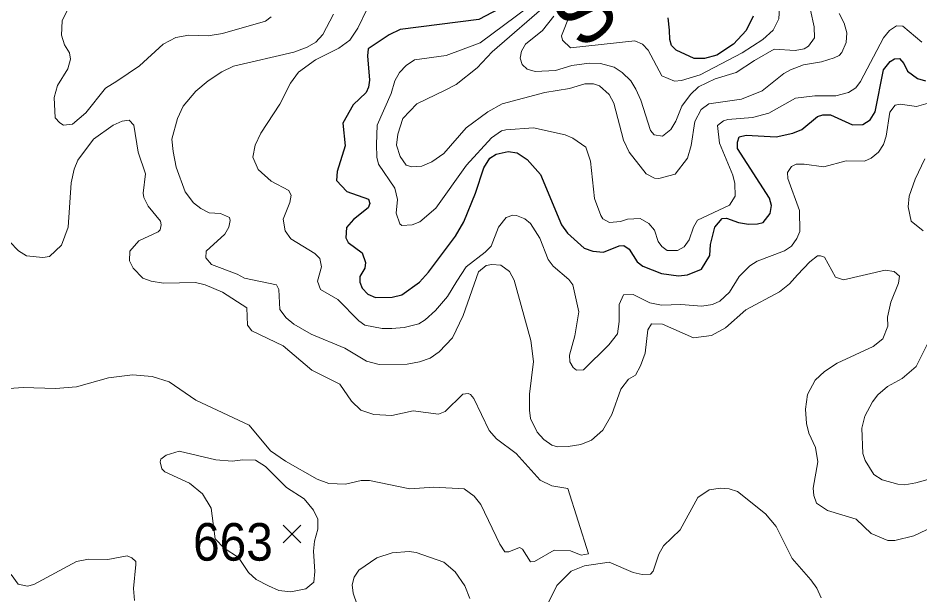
# Model space of a CAD drawing. Extents: x 294.2 to 320.3, y 7482.7 to 7510.7.
# Drawn here: x 305.694 to 307.613, y 7484.649 to 7485.877 of the extents above; entities that cross this region are included whole.
import ezdxf
from ezdxf.enums import TextEntityAlignment as Align

# ---------------------------------------------------------------- set-up
doc = ezdxf.new("R2010")
doc.units = 0
doc.header["$LTSCALE"] = 0.032
for name, color, linetype, lineweight in [('1', 7, 'Continuous', 25), ('2', 7, 'Continuous', 13), ('21', 7, 'Continuous', 25)]:
    doc.layers.add(name, color=color, linetype=linetype, lineweight=lineweight)
doc.layers.add('61', color=7, linetype='Continuous')

msp = doc.modelspace()

# ---------------------------------------------------------------- linework, layer by layer
at = {"layer": '1'}
for points in [[(306.7455, 7485.911), (306.6745, 7485.8739), (306.5069, 7485.8524), (306.4836, 7485.8411), (306.4387, 7485.811), (306.437, 7485.7959), (306.4415, 7485.7443), (306.4398, 7485.7293), (306.4343, 7485.718), (306.4071, 7485.6916), (306.3847, 7485.653), (306.3898, 7485.6044), (306.3726, 7485.5502), (306.3713, 7485.531), (306.3937, 7485.5074), (306.4394, 7485.4913), (306.4422, 7485.4822), (306.4389, 7485.4725), (306.4073, 7485.4477), (306.3923, 7485.4311), (306.3912, 7485.409), (306.3962, 7485.3988), (306.4261, 7485.3767), (306.4328, 7485.3563), (306.4317, 7485.3445), (306.4213, 7485.3263), (306.4207, 7485.3145), (306.4257, 7485.3015), (306.4379, 7485.2886), (306.454, 7485.2822), (306.4896, 7485.2827), (306.5101, 7485.2876), (306.5479, 7485.3146), (306.5673, 7485.3356), (306.6245, 7485.4124), (306.6422, 7485.4426), (306.6672, 7485.5039), (306.685, 7485.5577), (306.6977, 7485.5781), (306.711, 7485.5872), (306.7365, 7485.5926), (306.7554, 7485.5899), (306.777, 7485.5759), (306.8053, 7485.5436), (306.8503, 7485.4366), (306.8631, 7485.4189), (306.8986, 7485.3871), (306.9164, 7485.3807), (306.9397, 7485.378)], [(307.2578, 7485.8806), (307.2428, 7485.8499), (307.2162, 7485.8208), (307.1804, 7485.7977), (307.1543, 7485.7908), (307.1321, 7485.7908), (307.0941, 7485.8085), (307.0841, 7485.8182), (307.0803, 7485.8311), (307.0797, 7485.851), (307.0769, 7485.8773)], [(307.0626, 7485.3331), (307.0992, 7485.3277), (307.1181, 7485.3304), (307.148, 7485.3422), (307.1658, 7485.3713), (307.1669, 7485.3944), (307.1764, 7485.4314), (307.1919, 7485.4499), (307.2013, 7485.4509), (307.2266, 7485.4417), (307.2477, 7485.4379), (307.2672, 7485.439), (307.2794, 7485.4416), (307.2938, 7485.461), (307.2971, 7485.4777), (307.2927, 7485.4933), (307.2243, 7485.5987), (307.2243, 7485.6127), (307.2281, 7485.6239), (307.2426, 7485.6277), (307.3068, 7485.6239), (307.3424, 7485.6314), (307.361, 7485.6395), (307.3948, 7485.667), (307.4063, 7485.6708), (307.4223, 7485.6708), (307.4694, 7485.6493), (307.4912, 7485.65), (307.5067, 7485.6597), (307.5173, 7485.6769), (307.5352, 7485.7666), (307.5493, 7485.7845), (307.5587, 7485.7898), (307.5692, 7485.7904), (307.5781, 7485.7801), (307.5863, 7485.7634), (307.6074, 7485.7481), (307.6241, 7485.7427)], [(306.9397, 7485.378), (306.9724, 7485.392), (306.9824, 7485.3925), (306.9941, 7485.385), (307.0107, 7485.3581), (307.0229, 7485.3484), (307.0626, 7485.3331)]]:
    msp.add_lwpolyline(points, dxfattribs=at)
at = {"layer": '2'}
for points in [[(306.6022, 7485.7232), (306.6261, 7485.7355), (306.6705, 7485.771), (306.7027, 7485.8049), (306.824, 7485.9096)], [(306.2324, 7485.879), (306.2203, 7485.8701), (306.1287, 7485.8438), (306.0981, 7485.8387), (306.0572, 7485.84), (306.0298, 7485.8356), (306.0023, 7485.8209), (305.9525, 7485.7749), (305.904, 7485.7423), (305.8803, 7485.7276), (305.8382, 7485.6747), (305.8095, 7485.651), (305.7903, 7485.6484), (305.7826, 7485.6536), (305.7731, 7485.6644), (305.7705, 7485.7072), (305.7776, 7485.7334), (305.7999, 7485.7685), (305.8056, 7485.789), (305.8031, 7485.8023), (305.7928, 7485.8196), (305.7865, 7485.84), (305.7877, 7485.8707), (305.8025, 7485.9013)], [(306.4371, 7485.8975), (306.4167, 7485.8554), (306.4001, 7485.8298), (306.3764, 7485.8126), (306.3267, 7485.7877), (306.2902, 7485.7615), (306.2737, 7485.7379), (306.2507, 7485.6932)], [(306.7793, 7485.9), (306.6771, 7485.8241), (306.605, 7485.7966), (306.5374, 7485.7876), (306.5194, 7485.7755), (306.5054, 7485.7609), (306.4952, 7485.743), (306.4875, 7485.7162), (306.4581, 7485.6485), (306.4563, 7485.6076), (306.4569, 7485.5808), (306.4607, 7485.5655), (306.4958, 7485.5144), (306.5009, 7485.4902), (306.4984, 7485.4614), (306.506, 7485.439), (306.5105, 7485.4352), (306.5322, 7485.4365), (306.5488, 7485.4429), (306.5827, 7485.4723), (306.6478, 7485.5635), (306.7014, 7485.6216), (306.7225, 7485.6364), (306.7315, 7485.6389), (306.7902, 7485.6433), (306.8579, 7485.628), (306.8744, 7485.621), (306.9019, 7485.6018), (306.9115, 7485.5719), (306.9204, 7485.4927), (306.9338, 7485.4563), (306.9383, 7485.4493), (306.9523, 7485.4416), (306.9754, 7485.4435), (306.9907, 7485.4486), (307.0175, 7485.4499), (307.036, 7485.4397), (307.0481, 7485.425), (307.0558, 7485.4008), (307.0634, 7485.3905), (307.075, 7485.3822), (307.0967, 7485.3822), (307.1113, 7485.3899), (307.1216, 7485.4046), (307.1305, 7485.4314), (307.1394, 7485.4467), (307.2071, 7485.4786), (307.2192, 7485.4978), (307.2186, 7485.5246), (307.2148, 7485.5425), (307.186, 7485.6102), (307.1822, 7485.6478), (307.195, 7485.6581), (307.2039, 7485.6606), (307.2563, 7485.665), (307.2908, 7485.674), (307.3475, 7485.7059), (307.3891, 7485.711), (307.4338, 7485.711), (307.4606, 7485.7181), (307.4759, 7485.7283)], [(306.868, 7485.8835), (306.8502, 7485.8388), (306.8521, 7485.8298), (306.8693, 7485.8132), (307.006, 7485.8285), (307.0226, 7485.8209), (307.0341, 7485.8081), (307.0634, 7485.7538), (307.0907, 7485.7425), (307.1051, 7485.7436), (307.1451, 7485.7559), (307.2346, 7485.8023), (307.278, 7485.8311), (307.3003, 7485.8509), (307.3124, 7485.8751), (307.3137, 7485.8988)], [(307.3795, 7485.8937), (307.3878, 7485.8579), (307.3884, 7485.8343), (307.3757, 7485.817), (307.3661, 7485.8113), (307.3469, 7485.8075), (307.3022, 7485.8106)], [(306.0214, 7485.6191), (306.0329, 7485.6625), (306.0451, 7485.6894), (306.0719, 7485.7212), (306.0981, 7485.743), (306.1274, 7485.7621), (306.1523, 7485.7743), (306.2807, 7485.8042), (306.3088, 7485.8145), (306.3273, 7485.8253), (306.342, 7485.8419), (306.3649, 7485.8847)], [(307.4408, 7485.886), (307.4516, 7485.8656), (307.4567, 7485.8451), (307.4554, 7485.8247), (307.4465, 7485.8036), (307.4408, 7485.7966), (307.4299, 7485.7921), (307.4029, 7485.7832), (307.3648, 7485.7768), (307.3373, 7485.7666), (307.3233, 7485.7589), (307.2767, 7485.7219), (307.2333, 7485.704), (307.1637, 7485.6938), (307.1471, 7485.6817), (307.1336, 7485.6562), (307.126, 7485.6051), (307.1183, 7485.5783), (307.0915, 7485.5444), (307.0571, 7485.5348), (307.0481, 7485.5355), (307.0302, 7485.5451), (306.9939, 7485.591), (306.9817, 7485.6166), (306.9613, 7485.6957), (306.9511, 7485.7136), (306.9306, 7485.7327), (306.9179, 7485.7366), (306.9, 7485.7366), (306.8668, 7485.727), (306.8145, 7485.7181), (306.7238, 7485.6944), (306.6931, 7485.6772), (306.6471, 7485.6427), (306.5999, 7485.5884)], [(306.8719, 7485.7755), (306.8374, 7485.7653), (306.794, 7485.7628), (306.7767, 7485.7679), (306.7666, 7485.7781), (306.7621, 7485.7915), (306.7646, 7485.8062), (306.7736, 7485.8209), (306.8093, 7485.8502), (306.8336, 7485.8809)], [(307.4759, 7485.7283), (307.4861, 7485.7417), (307.5353, 7485.8349), (307.5481, 7485.8503), (307.5627, 7485.8598), (307.5761, 7485.8591), (307.6164, 7485.8253)], [(307.3022, 7485.8106), (307.2607, 7485.7864), (307.2218, 7485.7608), (307.1771, 7485.7475), (307.1413, 7485.7302), (307.1248, 7485.7142), (307.1062, 7485.6894)], [(307.1062, 7485.6894), (307.0935, 7485.6574), (307.0826, 7485.6396), (307.0647, 7485.6255), (307.0475, 7485.628), (307.0392, 7485.6376), (307.0187, 7485.7021), (307.0085, 7485.7251), (306.9977, 7485.743), (306.9791, 7485.7608), (306.9619, 7485.7723), (306.9332, 7485.78), (306.9089, 7485.7807), (306.8719, 7485.7755)], [(306.499, 7485.6064), (306.5016, 7485.6293), (306.5124, 7485.6625), (306.5425, 7485.6938), (306.6022, 7485.7232)], [(306.2698, 7485.5093), (306.2711, 7485.5061), (306.2749, 7485.4997), (306.2724, 7485.4838), (306.2577, 7485.4486), (306.2622, 7485.4238), (306.2743, 7485.4065), (306.3254, 7485.3752), (306.3362, 7485.365), (306.3394, 7485.3471), (306.3311, 7485.3165), (306.3375, 7485.2986), (306.3739, 7485.2775), (306.4186, 7485.2322), (306.4314, 7485.2232), (306.4684, 7485.2162), (306.4888, 7485.2156), (306.5156, 7485.2181), (306.5463, 7485.2258), (306.5603, 7485.2341), (306.582, 7485.2539), (306.6075, 7485.2839), (306.6274, 7485.3165), (306.6474, 7485.3469), (306.688, 7485.3784), (306.7001, 7485.3912), (306.7161, 7485.4314), (306.7321, 7485.4518), (306.7468, 7485.4569), (306.7544, 7485.4563), (306.7723, 7485.4492), (306.7844, 7485.4391), (306.8042, 7485.4078), (306.8215, 7485.3625), (306.8323, 7485.3484), (306.8655, 7485.3203), (306.8744, 7485.3088), (306.8866, 7485.2514), (306.8783, 7485.2003), (306.8674, 7485.1594), (306.868, 7485.1447), (306.8751, 7485.1326), (306.8821, 7485.1269), (306.8968, 7485.1281), (306.9504, 7485.1811), (306.9689, 7485.2047), (306.9728, 7485.2309), (306.9728, 7485.2667), (306.9817, 7485.2877), (307.0026, 7485.2882), (307.0376, 7485.2703), (307.0629, 7485.2653), (307.1037, 7485.267), (307.1485, 7485.2634), (307.1714, 7485.2673), (307.1869, 7485.274), (307.2077, 7485.2935), (307.2281, 7485.3267), (307.2505, 7485.3496), (307.2665, 7485.3593), (307.3246, 7485.381), (307.3393, 7485.3912), (307.3507, 7485.4072), (307.3571, 7485.4225), (307.3565, 7485.4672), (307.3316, 7485.5348), (307.331, 7485.5482), (307.3393, 7485.5604), (307.3495, 7485.5654), (307.3661, 7485.5654), (307.4082, 7485.5597), (307.4555, 7485.5731), (307.4944, 7485.5718), (307.5091, 7485.5782), (307.5244, 7485.591), (307.5353, 7485.6076), (307.5404, 7485.6255), (307.5487, 7485.6766), (307.5601, 7485.6913), (307.5704, 7485.6931), (307.6049, 7485.6887), (307.64, 7485.6982)], [(306.2507, 7485.6932), (306.2104, 7485.6319), (306.1983, 7485.6064), (306.1932, 7485.5808), (306.2047, 7485.554), (306.2322, 7485.5297), (306.2698, 7485.5093)], [(306.7295, 7484.7405), (306.7378, 7484.7405), (306.7608, 7484.7495), (306.7668, 7484.7459), (306.7838, 7484.7195), (306.7927, 7484.7201), (306.8342, 7484.7438), (306.8691, 7484.7423), (306.8918, 7484.7337), (306.9073, 7484.736), (306.8636, 7484.8753), (306.8298, 7484.881), (306.8048, 7484.8932), (306.7538, 7484.95), (306.7116, 7484.9813), (306.6963, 7484.9985), (306.6637, 7485.0668), (306.6561, 7485.0751), (306.6516, 7485.0777), (306.6401, 7485.0764), (306.6024, 7485.0394), (306.5884, 7485.0336), (306.5348, 7485.0406), (306.4888, 7485.0304), (306.4505, 7485.033), (306.423, 7485.0419), (306.4032, 7485.0611), (306.3784, 7485.0975), (306.319, 7485.1275), (306.2577, 7485.1792), (306.1913, 7485.2111), (306.1817, 7485.2233), (306.1804, 7485.2596), (306.1287, 7485.2935), (306.0917, 7485.3088), (306.0713, 7485.3139), (306.0036, 7485.3126), (305.9768, 7485.3164), (305.9595, 7485.3228), (305.9391, 7485.3446), (305.9308, 7485.3599), (305.9314, 7485.3803), (305.9512, 7485.4027), (305.9921, 7485.4218), (305.9966, 7485.4257), (305.9984, 7485.4365), (305.9972, 7485.4441), (305.971, 7485.4761), (305.9614, 7485.4946), (305.9601, 7485.5042), (305.9652, 7485.5451), (305.9493, 7485.591), (305.9404, 7485.6484), (305.9301, 7485.6593), (305.9155, 7485.6574), (305.8963, 7485.6484), (305.8541, 7485.6191), (305.8209, 7485.5744), (305.8133, 7485.5553), (305.8069, 7485.5259), (305.8005, 7485.4314), (305.7865, 7485.3931), (305.7609, 7485.3688), (305.7469, 7485.3669), (305.7118, 7485.3707), (305.6952, 7485.3809), (305.676, 7485.4008)], [(306.1006, 7485.462), (306.0828, 7485.4716), (306.0674, 7485.4831), (306.0495, 7485.5068), (306.0304, 7485.5591), (306.024, 7485.5923), (306.0214, 7485.6191)], [(306.5999, 7485.5884), (306.5744, 7485.5706), (306.5527, 7485.5616), (306.5316, 7485.5597), (306.5195, 7485.5636), (306.5067, 7485.5821), (306.499, 7485.6064)], [(307.6227, 7485.577), (307.6023, 7485.5336), (307.5895, 7485.4978), (307.5876, 7485.4748), (307.594, 7485.4442), (307.6196, 7485.4237)], [(307.6802, 7484.8127), (307.5998, 7484.7744), (307.5589, 7484.7648), (307.5442, 7484.7648), (307.5091, 7484.7795), (307.4772, 7484.8102), (307.4159, 7484.8286), (307.3922, 7484.844), (307.3865, 7484.8606), (307.3852, 7484.8759), (307.3954, 7484.9321), (307.3903, 7484.9628), (307.3763, 7484.9934), (307.3712, 7485.0138), (307.3693, 7485.0445), (307.3737, 7485.0751), (307.3897, 7485.1058), (307.4095, 7485.1243), (307.4363, 7485.1422), (307.5129, 7485.1779), (307.5334, 7485.1939), (307.5442, 7485.2207), (307.5435, 7485.2398), (307.5506, 7485.2718), (307.5672, 7485.3127), (307.5691, 7485.3273), (307.5576, 7485.3375), (307.5385, 7485.3401), (307.4497, 7485.3197), (307.4331, 7485.3254), (307.4095, 7485.3675), (307.4012, 7485.3707), (307.3948, 7485.3707), (307.3782, 7485.358), (307.3521, 7485.3299), (307.3348, 7485.3107), (307.3137, 7485.2941), (307.2422, 7485.2558), (307.1988, 7485.2175), (307.1694, 7485.2009), (307.1307, 7485.196), (307.0647, 7485.2249), (307.0417, 7485.2261), (307.0337, 7485.2132), (307.0277, 7485.1633), (307.0181, 7485.1364), (307.0073, 7485.1166), (306.9926, 7485.1077), (306.9766, 7485.0866), (306.9574, 7485.033), (306.9383, 7484.9998), (306.914, 7484.978), (306.8911, 7484.9691), (306.8643, 7484.9647), (306.8412, 7484.964), (306.8298, 7484.9672), (306.8125, 7484.9793), (306.7985, 7484.9953), (306.7844, 7485.024), (306.7819, 7485.0419), (306.7819, 7485.0764), (306.7908, 7485.1454), (306.785, 7485.1901), (306.7493, 7485.319), (306.7391, 7485.3369), (306.7212, 7485.3509), (306.7021, 7485.3522), (306.6899, 7485.3497), (306.6733, 7485.3363), (306.6407, 7485.2437), (306.6178, 7485.1958), (306.5897, 7485.1664), (306.5705, 7485.153), (306.5476, 7485.1447), (306.522, 7485.1402), (306.462, 7485.1389), (306.4352, 7485.146), (306.3892, 7485.1741), (306.3177, 7485.2035), (306.2807, 7485.2252), (306.2641, 7485.2385), (306.2507, 7485.2565), (306.2487, 7485.2986), (306.2436, 7485.3088), (306.176, 7485.3228), (306.16, 7485.3318), (306.1057, 7485.3522), (306.0936, 7485.3663), (306.0942, 7485.3803), (306.1338, 7485.4167), (306.1421, 7485.4314), (306.1453, 7485.4454), (306.1434, 7485.4518), (306.1249, 7485.4607), (306.1006, 7485.462)], [(307.6451, 7485.2162), (307.6048, 7485.1352), (307.5748, 7485.1096), (307.5436, 7485.0924), (307.5231, 7485.0745), (307.5116, 7485.0598), (307.495, 7485.0292), (307.4886, 7485.0036), (307.4912, 7484.95), (307.4963, 7484.9347), (307.5148, 7484.9053), (307.5321, 7484.8938), (307.5653, 7484.8842), (307.5806, 7484.8829), (307.6036, 7484.8874), (307.6292, 7484.8944)], [(305.6448, 7485.086), (305.7048, 7485.0904), (305.7737, 7485.0885), (305.8184, 7485.0917), (305.8861, 7485.1109), (305.9372, 7485.1172), (305.9793, 7485.1134), (306.0157, 7485.1026), (306.0719, 7485.063), (306.1855, 7485.01), (306.2308, 7484.9557), (306.2628, 7484.9334), (306.3305, 7484.895), (306.3548, 7484.8861), (306.3905, 7484.8848), (306.4237, 7484.8925), (306.4416, 7484.8925), (306.5271, 7484.8746)], [(306.5271, 7484.8746), (306.5782, 7484.8784), (306.6427, 7484.8746), (306.6644, 7484.8587), (306.6785, 7484.8415), (306.7186, 7484.7565), (306.7295, 7484.7405)], [(306.8189, 7484.6257), (306.84, 7484.6691), (306.8706, 7484.6991), (306.8993, 7484.7105), (306.9511, 7484.7188), (307.0022, 7484.6965), (307.0213, 7484.692), (307.0392, 7484.6927), (307.0449, 7484.6991), (307.057, 7484.7355), (307.0673, 7484.7534), (307.1024, 7484.7872), (307.14, 7484.8561), (307.1643, 7484.8727), (307.1886, 7484.8759), (307.2065, 7484.8746), (307.2244, 7484.8689), (307.2837, 7484.8217), (307.3067, 7484.7942), (307.3405, 7484.7265), (307.3808, 7484.6812), (307.3935, 7484.6633), (307.4025, 7484.6423)], [(306.4569, 7484.7278), (306.4901, 7484.7386), (306.5259, 7484.7412), (306.5412, 7484.7393), (306.5999, 7484.7182), (306.6241, 7484.6978), (306.6446, 7484.6678), (306.6548, 7484.641)], [(305.9416, 7484.6371), (305.9397, 7484.6627), (305.9448, 7484.7138), (305.9442, 7484.7201), (305.9359, 7484.7278), (305.9257, 7484.7323), (305.8848, 7484.7239), (305.844, 7484.7246), (305.8184, 7484.7201), (305.7277, 7484.671), (305.7137, 7484.6677), (305.6939, 7484.6716), (305.6792, 7484.6921)], [(306.4307, 7484.5439), (306.4333, 7484.5759), (306.4065, 7484.6525), (306.4045, 7484.6703), (306.409, 7484.6869), (306.4186, 7484.7016), (306.4569, 7484.7278)]]:
    msp.add_lwpolyline(points, dxfattribs=at)
msp.add_lwpolyline([(306.2653, 7484.8772), (306.22, 7484.9225), (306.199, 7484.9353), (306.1721, 7484.9366), (306.1492, 7484.9334), (306.1147, 7484.9366), (306.0368, 7484.9545), (306.0087, 7484.9461), (305.9978, 7484.9379), (305.9966, 7484.9321), (305.9997, 7484.9174), (306.0061, 7484.911), (306.0585, 7484.8868), (306.0865, 7484.8638), (306.1044, 7484.8338), (306.1132, 7484.768), (306.1321, 7484.7486), (306.1632, 7484.7287), (306.1842, 7484.6965), (306.2002, 7484.6818), (306.2264, 7484.6684), (306.2488, 7484.6582), (306.2743, 7484.6557), (306.3062, 7484.662), (306.3235, 7484.6761), (306.3253, 7484.6984), (306.3228, 7484.7419), (306.3247, 7484.7635), (306.3317, 7484.7891), (306.3317, 7484.8101), (306.3228, 7484.8293), (306.3023, 7484.8536)], close=True, dxfattribs=at)
at = {"layer": '21'}
for p, q in [((306.2577, 7484.7971), (306.2952, 7484.7596)), ((306.2952, 7484.7971), (306.2577, 7484.7596))]:
    msp.add_line(p, q, dxfattribs=at)

# ---------------------------------------------------------------- texts
at = {"layer": '61', "width": 1.05}
msp.add_text('S  E  R  R  A', height=0.12, rotation=41.302, dxfattribs=at).set_placement((307.2536, 7486.1201), align=Align.CENTER)
at = {"layer": '61', "width": 0.95}
msp.add_text('663', height=0.08, dxfattribs=at).set_placement((306.1511, 7484.7217), align=Align.CENTER)

doc.saveas('drawing.dxf')
